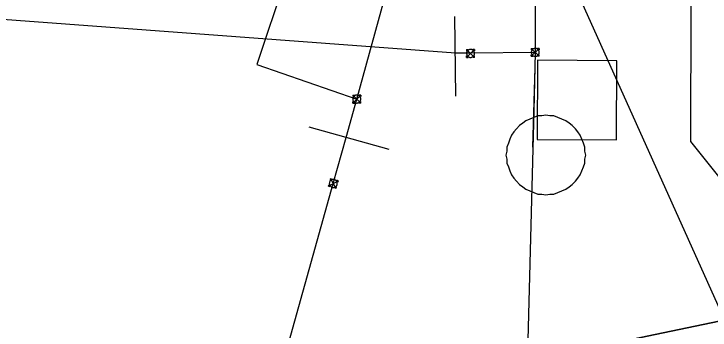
# Model space of a CAD drawing. Extents: x -746464 to -745690, y -1051581 to -1049993.
# Drawn here: x -746243.2 to -746234.48, y -1050995.89 to -1050991.92 of the extents above; entities that cross this region are included whole.
import ezdxf

# ---------------------------------------------------------------- set-up
doc = ezdxf.new("R2010")
doc.units = 0
for name, color, linetype in [('04_CETIN_sdelovaci_podzem', 7, 'Continuous'), ('51_PVaK_kanal_jednotna_overena poloha_rad', 7, 'Continuous'), ('51_PVaK_vodovod_chranicky_objekty', 7, 'Continuous'), ('51_PVaK_vodovod_overena poloha_rad', 7, 'Continuous'), ('51_PVaK_vodovod_zruseno_neoverena poloha', 7, 'Continuous'), ('51_PVaK_vodovod_zruseno_overena poloha', 7, 'Continuous')]:
    doc.layers.add(name, color=color, linetype=linetype)

msp = doc.modelspace()

# ---------------------------------------------------------------- linework, layer by layer
at = {"layer": '04_CETIN_sdelovaci_podzem'}
for points in [[(-746240.71, -1050997.84), (-746237.31, -1050996.39), (-746230.66, -1050995)], [(-746230.66, -1050995), (-746237.31, -1050996.39), (-746240.71, -1050997.84)]]:
    msp.add_lwpolyline(points, dxfattribs=at)
at = {"layer": '51_PVaK_kanal_jednotna_overena poloha_rad'}
msp.add_lwpolyline([(-746239.79, -1050983.51), (-746236.297, -1050991.295), (-746233.41, -1050997.73)], dxfattribs=at)
at = {"layer": '51_PVaK_vodovod_chranicky_objekty'}
for p, q in [((-746237.665, -1050992.95), (-746237.675, -1050991.95)), ((-746237.429, -1050992.462), (-746237.53, -1050992.363)), ((-746237.53, -1050992.363), (-746237.51, -1050992.363)), ((-746237.53, -1050992.363), (-746237.53, -1050992.383)), ((-746237.43, -1050992.362), (-746237.529, -1050992.463)), ((-746237.43, -1050992.362), (-746237.45, -1050992.362)), ((-746237.43, -1050992.362), (-746237.43, -1050992.382)), ((-746236.719, -1050992.449), (-746236.619, -1050992.349)), ((-746236.719, -1050992.349), (-746236.619, -1050992.449)), ((-746236.719, -1050992.349), (-746236.719, -1050992.369)), ((-746236.719, -1050992.349), (-746236.699, -1050992.349)), ((-746236.619, -1050992.349), (-746236.639, -1050992.349)), ((-746236.619, -1050992.349), (-746236.619, -1050992.369)), ((-746237.529, -1050992.463), (-746237.529, -1050992.443)), ((-746237.529, -1050992.463), (-746237.509, -1050992.463)), ((-746237.429, -1050992.462), (-746237.449, -1050992.462)), ((-746237.429, -1050992.462), (-746237.429, -1050992.442)), ((-746236.719, -1050992.449), (-746236.719, -1050992.429)), ((-746236.719, -1050992.449), (-746236.699, -1050992.449)), ((-746236.619, -1050992.449), (-746236.639, -1050992.449)), ((-746236.619, -1050992.449), (-746236.619, -1050992.429)), ((-746236.674, -1050992.589), (-746236.702, -1050993.589)), ((-746238.956, -1050993.035), (-746238.856, -1050992.935)), ((-746238.956, -1050992.935), (-746238.856, -1050993.035)), ((-746238.956, -1050992.935), (-746238.956, -1050992.955)), ((-746238.956, -1050992.935), (-746238.936, -1050992.935)), ((-746238.856, -1050992.935), (-746238.876, -1050992.935)), ((-746238.856, -1050992.935), (-746238.856, -1050992.955)), ((-746238.956, -1050993.035), (-746238.956, -1050993.015)), ((-746238.956, -1050993.035), (-746238.936, -1050993.035)), ((-746238.856, -1050993.035), (-746238.876, -1050993.035)), ((-746238.856, -1050993.035), (-746238.856, -1050993.015)), ((-746238.501, -1050993.617), (-746239.501, -1050993.34)), ((-746239.262, -1050994.079), (-746239.139, -1050994.01)), ((-746239.235, -1050993.983), (-746239.24, -1050994.002)), ((-746239.166, -1050994.106), (-746239.235, -1050993.983)), ((-746239.235, -1050993.983), (-746239.216, -1050993.989)), ((-746239.139, -1050994.01), (-746239.158, -1050994.005)), ((-746239.139, -1050994.01), (-746239.144, -1050994.029)), ((-746239.262, -1050994.079), (-746239.257, -1050994.06)), ((-746239.262, -1050994.079), (-746239.243, -1050994.085)), ((-746239.166, -1050994.106), (-746239.185, -1050994.101)), ((-746239.166, -1050994.106), (-746239.16, -1050994.087))]:
    msp.add_line(p, q, dxfattribs=at)
for points in [[(-746237.529, -1050992.413), (-746237.529, -1050992.418), (-746237.528, -1050992.423), (-746237.527, -1050992.428), (-746237.525, -1050992.433), (-746237.522, -1050992.438), (-746237.519, -1050992.442), (-746237.516, -1050992.446), (-746237.512, -1050992.45), (-746237.508, -1050992.453), (-746237.504, -1050992.456), (-746237.499, -1050992.459), (-746237.494, -1050992.461), (-746237.489, -1050992.462), (-746237.484, -1050992.463), (-746237.479, -1050992.463), (-746237.474, -1050992.462), (-746237.469, -1050992.461), (-746237.464, -1050992.46), (-746237.459, -1050992.458), (-746237.454, -1050992.455), (-746237.45, -1050992.452), (-746237.446, -1050992.449), (-746237.442, -1050992.445), (-746237.439, -1050992.441), (-746237.436, -1050992.437), (-746237.433, -1050992.432), (-746237.431, -1050992.427), (-746237.43, -1050992.422), (-746237.429, -1050992.417), (-746237.429, -1050992.412), (-746237.43, -1050992.407), (-746237.431, -1050992.402), (-746237.432, -1050992.397), (-746237.434, -1050992.392), (-746237.437, -1050992.387), (-746237.44, -1050992.383), (-746237.443, -1050992.379), (-746237.447, -1050992.375), (-746237.451, -1050992.372), (-746237.455, -1050992.369), (-746237.46, -1050992.366), (-746237.465, -1050992.364), (-746237.47, -1050992.363), (-746237.475, -1050992.362), (-746237.48, -1050992.363), (-746237.485, -1050992.363), (-746237.49, -1050992.364), (-746237.495, -1050992.365), (-746237.5, -1050992.367), (-746237.505, -1050992.37), (-746237.509, -1050992.373), (-746237.513, -1050992.376), (-746237.517, -1050992.38), (-746237.52, -1050992.384), (-746237.523, -1050992.388), (-746237.526, -1050992.393), (-746237.528, -1050992.398), (-746237.529, -1050992.403), (-746237.53, -1050992.408), (-746237.529, -1050992.413)], [(-746236.619, -1050992.399), (-746236.619, -1050992.394), (-746236.62, -1050992.389), (-746236.621, -1050992.384), (-746236.623, -1050992.379), (-746236.626, -1050992.374), (-746236.629, -1050992.37), (-746236.632, -1050992.366), (-746236.636, -1050992.362), (-746236.64, -1050992.359), (-746236.644, -1050992.356), (-746236.649, -1050992.353), (-746236.654, -1050992.351), (-746236.659, -1050992.35), (-746236.664, -1050992.349), (-746236.669, -1050992.349), (-746236.674, -1050992.349), (-746236.679, -1050992.35), (-746236.684, -1050992.351), (-746236.689, -1050992.353), (-746236.694, -1050992.356), (-746236.698, -1050992.359), (-746236.702, -1050992.362), (-746236.706, -1050992.366), (-746236.709, -1050992.37), (-746236.712, -1050992.374), (-746236.715, -1050992.379), (-746236.717, -1050992.384), (-746236.718, -1050992.389), (-746236.719, -1050992.394), (-746236.719, -1050992.399), (-746236.719, -1050992.404), (-746236.718, -1050992.409), (-746236.717, -1050992.414), (-746236.715, -1050992.419), (-746236.712, -1050992.424), (-746236.709, -1050992.428), (-746236.706, -1050992.432), (-746236.702, -1050992.436), (-746236.698, -1050992.439), (-746236.694, -1050992.442), (-746236.689, -1050992.445), (-746236.684, -1050992.447), (-746236.679, -1050992.448), (-746236.674, -1050992.449), (-746236.669, -1050992.449), (-746236.664, -1050992.449), (-746236.659, -1050992.448), (-746236.654, -1050992.447), (-746236.649, -1050992.445), (-746236.644, -1050992.442), (-746236.64, -1050992.439), (-746236.636, -1050992.436), (-746236.632, -1050992.432), (-746236.629, -1050992.428), (-746236.626, -1050992.424), (-746236.623, -1050992.419), (-746236.621, -1050992.414), (-746236.62, -1050992.409), (-746236.619, -1050992.404), (-746236.619, -1050992.399)], [(-746238.856, -1050992.985), (-746238.856, -1050992.98), (-746238.857, -1050992.975), (-746238.858, -1050992.97), (-746238.86, -1050992.965), (-746238.863, -1050992.96), (-746238.866, -1050992.956), (-746238.869, -1050992.952), (-746238.873, -1050992.948), (-746238.877, -1050992.945), (-746238.881, -1050992.942), (-746238.886, -1050992.939), (-746238.891, -1050992.937), (-746238.896, -1050992.936), (-746238.901, -1050992.935), (-746238.906, -1050992.935), (-746238.911, -1050992.935), (-746238.916, -1050992.936), (-746238.921, -1050992.937), (-746238.926, -1050992.939), (-746238.931, -1050992.942), (-746238.935, -1050992.945), (-746238.939, -1050992.948), (-746238.943, -1050992.952), (-746238.946, -1050992.956), (-746238.949, -1050992.96), (-746238.952, -1050992.965), (-746238.954, -1050992.97), (-746238.955, -1050992.975), (-746238.956, -1050992.98), (-746238.956, -1050992.985), (-746238.956, -1050992.99), (-746238.955, -1050992.995), (-746238.954, -1050993), (-746238.952, -1050993.005), (-746238.949, -1050993.01), (-746238.946, -1050993.014), (-746238.943, -1050993.018), (-746238.939, -1050993.022), (-746238.935, -1050993.025), (-746238.931, -1050993.028), (-746238.926, -1050993.031), (-746238.921, -1050993.033), (-746238.916, -1050993.034), (-746238.911, -1050993.035), (-746238.906, -1050993.035), (-746238.901, -1050993.035), (-746238.896, -1050993.034), (-746238.891, -1050993.033), (-746238.886, -1050993.031), (-746238.881, -1050993.028), (-746238.877, -1050993.025), (-746238.873, -1050993.022), (-746238.869, -1050993.018), (-746238.866, -1050993.014), (-746238.863, -1050993.01), (-746238.86, -1050993.005), (-746238.858, -1050993), (-746238.857, -1050992.995), (-746238.856, -1050992.99), (-746238.856, -1050992.985)], [(-746236.036, -1050993.688), (-746236.046, -1050993.638), (-746236.046, -1050993.588), (-746236.066, -1050993.538), (-746236.086, -1050993.488), (-746236.106, -1050993.438), (-746236.136, -1050993.398), (-746236.166, -1050993.358), (-746236.206, -1050993.318), (-746236.246, -1050993.288), (-746236.286, -1050993.258), (-746236.336, -1050993.238), (-746236.386, -1050993.218), (-746236.436, -1050993.198), (-746236.486, -1050993.198), (-746236.536, -1050993.188), (-746236.586, -1050993.198), (-746236.636, -1050993.198), (-746236.686, -1050993.218), (-746236.736, -1050993.238), (-746236.786, -1050993.258), (-746236.826, -1050993.288), (-746236.866, -1050993.318), (-746236.906, -1050993.358), (-746236.936, -1050993.398), (-746236.966, -1050993.438), (-746236.986, -1050993.488), (-746237.006, -1050993.538), (-746237.026, -1050993.588), (-746237.026, -1050993.638), (-746237.036, -1050993.688), (-746237.026, -1050993.738), (-746237.026, -1050993.788), (-746237.006, -1050993.838), (-746236.986, -1050993.888), (-746236.966, -1050993.938), (-746236.936, -1050993.978), (-746236.906, -1050994.018), (-746236.866, -1050994.058), (-746236.826, -1050994.088), (-746236.786, -1050994.118), (-746236.736, -1050994.138), (-746236.686, -1050994.158), (-746236.636, -1050994.178), (-746236.586, -1050994.178), (-746236.536, -1050994.188), (-746236.486, -1050994.178), (-746236.436, -1050994.178), (-746236.386, -1050994.158), (-746236.336, -1050994.138), (-746236.286, -1050994.118), (-746236.246, -1050994.088), (-746236.206, -1050994.058), (-746236.166, -1050994.018), (-746236.136, -1050993.978), (-746236.106, -1050993.938), (-746236.086, -1050993.888), (-746236.066, -1050993.838), (-746236.046, -1050993.788), (-746236.046, -1050993.738), (-746236.036, -1050993.688)], [(-746239.187, -1050993.997), (-746239.192, -1050993.995), (-746239.197, -1050993.995), (-746239.202, -1050993.995), (-746239.207, -1050993.995), (-746239.213, -1050993.997), (-746239.217, -1050993.998), (-746239.222, -1050994), (-746239.227, -1050994.003), (-746239.231, -1050994.006), (-746239.235, -1050994.009), (-746239.239, -1050994.013), (-746239.242, -1050994.017), (-746239.245, -1050994.022), (-746239.247, -1050994.027), (-746239.248, -1050994.031), (-746239.25, -1050994.036), (-746239.25, -1050994.041), (-746239.251, -1050994.046), (-746239.25, -1050994.052), (-746239.248, -1050994.057), (-746239.247, -1050994.062), (-746239.245, -1050994.067), (-746239.242, -1050994.072), (-746239.239, -1050994.076), (-746239.236, -1050994.079), (-746239.232, -1050994.084), (-746239.228, -1050994.087), (-746239.223, -1050994.089), (-746239.219, -1050994.092), (-746239.214, -1050994.093), (-746239.209, -1050994.094), (-746239.204, -1050994.095), (-746239.199, -1050994.095), (-746239.193, -1050994.094), (-746239.188, -1050994.093), (-746239.183, -1050994.091), (-746239.178, -1050994.089), (-746239.174, -1050994.086), (-746239.17, -1050994.083), (-746239.166, -1050994.08), (-746239.161, -1050994.076), (-746239.158, -1050994.072), (-746239.156, -1050994.068), (-746239.153, -1050994.063), (-746239.152, -1050994.058), (-746239.151, -1050994.053), (-746239.15, -1050994.048), (-746239.15, -1050994.043), (-746239.151, -1050994.038), (-746239.152, -1050994.032), (-746239.154, -1050994.028), (-746239.156, -1050994.023), (-746239.159, -1050994.018), (-746239.162, -1050994.014), (-746239.165, -1050994.01), (-746239.169, -1050994.006), (-746239.173, -1050994.003), (-746239.177, -1050994), (-746239.182, -1050993.998), (-746239.187, -1050993.997)]]:
    msp.add_lwpolyline(points, dxfattribs=at)
msp.add_lwpolyline([(-746235.652, -1050993.497), (-746235.646, -1050992.504), (-746236.64, -1050992.497), (-746236.646, -1050993.491)], close=True, dxfattribs=at)
at = {"layer": '51_PVaK_vodovod_overena poloha_rad'}
for p, q in [((-746237.478, -1050992.411), (-746237.67, -1050992.41)), ((-746236.67, -1050992.4), (-746237.478, -1050992.411)), ((-746236.67, -1050992.4), (-746236.689, -1050993.13))]:
    msp.add_line(p, q, dxfattribs=at)
for points in [[(-746228.54, -1050999.88), (-746229.89, -1050999.57), (-746234.72, -1050993.52), (-746234.69, -1050981.52)], [(-746237.67, -1050992.41), (-746266.72, -1050990.24), (-746266.478, -1050988.419)], [(-746236.966, -1050991.297), (-746236.67, -1050991.65), (-746236.67, -1050992.4)], [(-746236.689, -1050993.13), (-746237.27, -1051015.53), (-746237.42, -1051017.01)]]:
    msp.add_lwpolyline(points, dxfattribs=at)
at = {"layer": '51_PVaK_vodovod_zruseno_neoverena poloha'}
msp.add_lwpolyline([(-746239.804, -1050991.483), (-746240.16, -1050992.551), (-746238.907, -1050992.986)], dxfattribs=at)
at = {"layer": '51_PVaK_vodovod_zruseno_overena poloha'}
for p, q in [((-746238.907, -1050992.986), (-746238.12, -1050990.14)), ((-746239.04, -1050993.468), (-746238.907, -1050992.986)), ((-746239.2, -1050994.046), (-746239.04, -1050993.468))]:
    msp.add_line(p, q, dxfattribs=at)
msp.add_lwpolyline([(-746243.06, -1051033.51), (-746243.06, -1051007.88), (-746239.2, -1050994.046)], dxfattribs=at)

doc.saveas('drawing.dxf')
